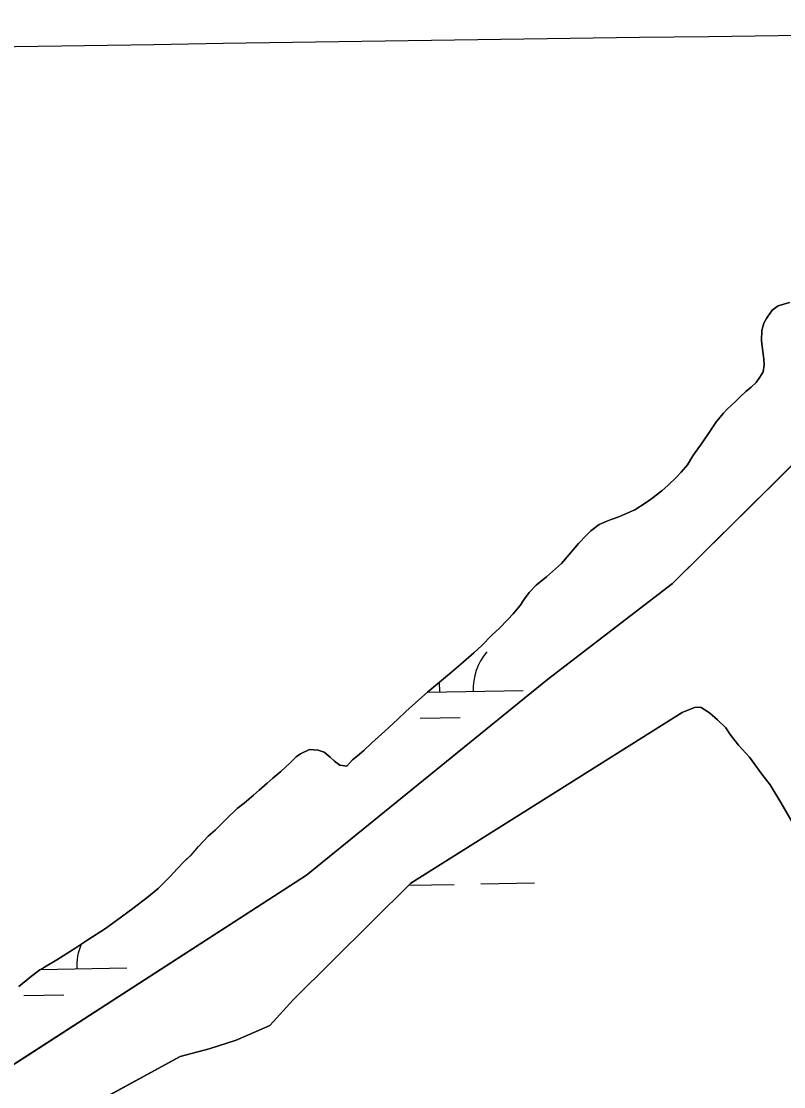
# Model space of a CAD drawing. Extents: x 3925854 to 3964121, y 224593 to 250589.
# Drawn here: x 3960229 to 3960686, y 236030 to 236668 of the extents above; entities that cross this region are included whole.
import ezdxf

# ---------------------------------------------------------------- set-up
doc = ezdxf.new("R2010")
doc.units = 0
for name, color, linetype in [('V-GRID-MAJR', 7, 'Continuous'), ('V-TOPO-SHOR', 7, 'Continuous'), ('V-WETL-SWMP', 7, 'Continuous')]:
    doc.layers.add(name, color=color, linetype=linetype)

msp = doc.modelspace()

# ---------------------------------------------------------------- linework, layer by layer
at = {"layer": 'V-GRID-MAJR'}
msp.add_spline([(3930006.603, 236087.686), (3935327.129, 236182.494), (3940647.643, 236278.076), (3945968.142, 236374.431), (3951288.627, 236471.56), (3956609.098, 236569.464), (3961929.554, 236668.141), (3961929.555, 236668.141)], degree=3, dxfattribs=at)
at = {"layer": 'V-TOPO-SHOR'}
for points in [[(3960689.217, 236499.696), (3960682.315, 236497.677), (3960678.789, 236495.035), (3960675.352, 236490.061), (3960673.806, 236487.281), (3960672.589, 236482.981), (3960672.288, 236476.923), (3960672.716, 236473.421), (3960673.364, 236468.868), (3960673.796, 236465.831)], [(3960673.796, 236465.831), (3960673.988, 236462.216), (3960673.36, 236458.142), (3960671.457, 236454.898), (3960669.206, 236451.777), (3960666.144, 236449.012), (3960663.085, 236446.483), (3960659.431, 236442.911), (3960656.957, 236440.607), (3960651.89, 236435.885), (3960649.648, 236433.345), (3960645.394, 236428.381), (3960642.31, 236423.636), (3960636.739, 236415.655), (3960633.303, 236410.68), (3960631.173, 236407.79), (3960628.08, 236402.461), (3960624.302, 236398.075), (3960621.353, 236394.962), (3960616.519, 236390.237), (3960612.751, 236386.897), (3960606.636, 236382.303), (3960602.642, 236379.55), (3960596.418, 236375.54), (3960590.559, 236372.925), (3960586.926, 236371.217), (3960582.363, 236369.636), (3960579.317, 236368.506), (3960575.217, 236366.687), (3960570.046, 236363.015), (3960567.451, 236360.363), (3960562.731, 236355.288), (3960557.179, 236348.705), (3960552.571, 236343.393), (3960543.504, 236335.453), (3960537.385, 236330.276), (3960533.256, 236325.893), (3960530.059, 236321.615), (3960527.806, 236318.26), (3960523.552, 236313.179), (3960520.482, 236309.716), (3960515.176, 236304.413), (3960510.937, 236300.614), (3960504.803, 236294.272), (3960499.972, 236289.778), (3960492.202, 236282.989), (3960486.67, 236278.273), (3960480.667, 236273.327), (3960472.311, 236266.31), (3960467.13, 236261.588), (3960459.239, 236254.684), (3960454.291, 236249.959), (3960446.634, 236242.934), (3960438.859, 236235.912), (3960434.147, 236231.417), (3960430.381, 236228.195), (3960427.438, 236225.664), (3960424.013, 236221.973), (3960419.823, 236222.485), (3960416.585, 236224.855), (3960413.931, 236227.333), (3960410.353, 236230.405), (3960406.753, 236231.609), (3960401.627, 236231.902), (3960396.12, 236229.399), (3960393.65, 236227.445), (3960389.994, 236223.872), (3960387.168, 236221.338), (3960384.456, 236218.688), (3960379.631, 236214.664), (3960376.334, 236211.786), (3960371.509, 236207.527), (3960367.976, 236204.537), (3960362.444, 236199.818), (3960358.328, 236196.601), (3960351.844, 236190.379), (3960345.01, 236183.694), (3960340.887, 236180.01), (3960335.104, 236173.782), (3960330.616, 236168.703), (3960326.494, 236164.902), (3960322.363, 236160.519), (3960318.232, 236155.901), (3960310.923, 236148.64), (3960305.156, 236143.807), (3960295.866, 236136.686), (3960285.991, 236129.453), (3960279.408, 236124.746), (3960268.841, 236117.988), (3960261.558, 236113.059), (3960250.169, 236105.958), (3960242.774, 236101.496), (3960240.076, 236100.011), (3960235.137, 236096.103), (3960227.489, 236090.01)], [(3959667.148, 235655.881), (3959855.05, 235783.652), (3960138.993, 235988.155), (3960399.784, 236156.705), (3960544.17, 236273.894), (3960619.042, 236331.41), (3960701.974, 236413.379)], [(3960690.46, 236188.74), (3960684.005, 236200.187), (3960677.539, 236210.736), (3960672.524, 236217.076), (3960665.155, 236227.335), (3960658.655, 236234.593), (3960653.637, 236240.934), (3960650.987, 236244.853), (3960645.955, 236249.699), (3960641.214, 236253.945), (3960636.162, 236256.994), (3960634.368, 236257.313), (3960632.27, 236257.037), (3960624.754, 236254.129), (3960462.28, 236151.811), (3960391.757, 236081.974), (3960377.817, 236066.567), (3960369.696, 236063.069), (3960357.664, 236057.816), (3960341.444, 236052.612), (3960324.032, 236048.02), (3960185.806, 235972.662), (3960015.505, 235866.242), (3959827.771, 235726.795)]]:
    msp.add_lwpolyline(points, dxfattribs=at)
at = {"layer": 'V-WETL-SWMP'}
for p, q in [((3960678.789, 236495.036), (3960682.316, 236497.677)), ((3960682.316, 236497.677), (3960689.217, 236499.697)), ((3960673.805, 236487.281), (3960675.352, 236490.061)), ((3960675.352, 236490.061), (3960678.789, 236495.036)), ((3960672.59, 236482.981), (3960673.805, 236487.281)), ((3960672.289, 236476.923), (3960672.59, 236482.981)), ((3960672.716, 236473.421), (3960672.289, 236476.923)), ((3960673.364, 236468.867), (3960672.716, 236473.421)), ((3960673.796, 236465.831), (3960673.364, 236468.867)), ((3960673.988, 236462.215), (3960673.796, 236465.831)), ((3960671.457, 236454.899), (3960673.359, 236458.142)), ((3960673.359, 236458.142), (3960673.988, 236462.215)), ((3960666.145, 236449.013), (3960669.207, 236451.777)), ((3960669.207, 236451.777), (3960671.457, 236454.899)), ((3960659.431, 236442.911), (3960663.085, 236446.483)), ((3960663.085, 236446.483), (3960666.145, 236449.013)), ((3960651.891, 236435.885), (3960656.957, 236440.607)), ((3960656.957, 236440.607), (3960659.431, 236442.911)), ((3960645.394, 236428.38), (3960649.647, 236433.345)), ((3960649.647, 236433.345), (3960651.891, 236435.885)), ((3960642.31, 236423.635), (3960645.394, 236428.38)), ((3960636.74, 236415.654), (3960642.31, 236423.635)), ((3960701.975, 236413.379), (3960619.043, 236331.411)), ((3960633.303, 236410.68), (3960636.74, 236415.654)), ((3960628.081, 236402.462), (3960631.172, 236407.79)), ((3960631.172, 236407.79), (3960633.303, 236410.68)), ((3960624.301, 236398.075), (3960628.081, 236402.462)), ((3960616.519, 236390.236), (3960621.352, 236394.961)), ((3960621.352, 236394.961), (3960624.301, 236398.075)), ((3960612.75, 236386.897), (3960616.519, 236390.236)), ((3960602.642, 236379.551), (3960606.636, 236382.303)), ((3960606.636, 236382.303), (3960612.75, 236386.897)), ((3960590.559, 236372.926), (3960596.418, 236375.541)), ((3960596.418, 236375.541), (3960602.642, 236379.551)), ((3960575.217, 236366.687), (3960579.318, 236368.506)), ((3960579.318, 236368.506), (3960582.362, 236369.637)), ((3960582.362, 236369.637), (3960586.926, 236371.218)), ((3960586.926, 236371.218), (3960590.559, 236372.926)), ((3960567.452, 236360.363), (3960570.046, 236363.015)), ((3960570.046, 236363.015), (3960575.217, 236366.687)), ((3960562.731, 236355.287), (3960567.452, 236360.363)), ((3960557.178, 236348.705), (3960562.731, 236355.287)), ((3960543.505, 236335.452), (3960552.571, 236343.394)), ((3960552.571, 236343.394), (3960557.178, 236348.705)), ((3960533.255, 236325.892), (3960537.385, 236330.276)), ((3960537.385, 236330.276), (3960543.505, 236335.452)), ((3960619.043, 236331.411), (3960544.169, 236273.894)), ((3960530.059, 236321.615), (3960533.255, 236325.892)), ((3960523.552, 236313.178), (3960527.806, 236318.26)), ((3960527.806, 236318.26), (3960530.059, 236321.615)), ((3960520.482, 236309.716), (3960523.552, 236313.178)), ((3960515.176, 236304.413), (3960520.482, 236309.716)), ((3960504.803, 236294.271), (3960510.936, 236300.614)), ((3960510.936, 236300.614), (3960515.176, 236304.413)), ((3960499.972, 236289.779), (3960504.803, 236294.271)), ((3960492.202, 236282.989), (3960499.972, 236289.779)), ((3960486.669, 236278.272), (3960492.202, 236282.989)), ((3960544.169, 236273.894), (3960399.784, 236156.705)), ((3960472.312, 236266.31), (3960480.668, 236273.327)), ((3960480.668, 236273.327), (3960486.669, 236278.272)), ((3960467.129, 236261.588), (3960472.312, 236266.31)), ((3960472.267, 236266.269), (3960529.635, 236267.312)), ((3960479.643, 236266.403), (3960479.535, 236272.375)), ((3960459.24, 236254.683), (3960467.129, 236261.588)), ((3960454.291, 236249.959), (3960459.24, 236254.683)), ((3960462.281, 236151.81), (3960624.755, 236254.129)), ((3960624.755, 236254.129), (3960632.27, 236257.037)), ((3960632.27, 236257.037), (3960634.368, 236257.313)), ((3960634.368, 236257.313), (3960636.161, 236256.994)), ((3960636.161, 236256.994), (3960641.214, 236253.944)), ((3960641.214, 236253.944), (3960645.955, 236249.7)), ((3960446.634, 236242.934), (3960454.291, 236249.959)), ((3960467.926, 236250.756), (3960491.922, 236251.193)), ((3960645.955, 236249.7), (3960650.988, 236244.854)), ((3960438.86, 236235.911), (3960446.634, 236242.934)), ((3960650.988, 236244.854), (3960653.637, 236240.934)), ((3960653.637, 236240.934), (3960658.654, 236234.592)), ((3960434.146, 236231.417), (3960438.86, 236235.911)), ((3960658.654, 236234.592), (3960665.156, 236227.335)), ((3960393.649, 236227.445), (3960396.119, 236229.399)), ((3960396.119, 236229.399), (3960401.627, 236231.901)), ((3960401.627, 236231.901), (3960406.753, 236231.61)), ((3960406.753, 236231.61), (3960410.353, 236230.404)), ((3960410.353, 236230.404), (3960413.932, 236227.332)), ((3960427.437, 236225.664), (3960430.38, 236228.196)), ((3960430.38, 236228.196), (3960434.146, 236231.417)), ((3960387.168, 236221.339), (3960389.995, 236223.872)), ((3960389.995, 236223.872), (3960393.649, 236227.445)), ((3960413.932, 236227.332), (3960416.586, 236224.854)), ((3960416.586, 236224.854), (3960419.823, 236222.486)), ((3960419.823, 236222.486), (3960424.014, 236221.973)), ((3960424.014, 236221.973), (3960427.437, 236225.664)), ((3960665.156, 236227.335), (3960672.523, 236217.076)), ((3960379.632, 236214.663), (3960384.457, 236218.689)), ((3960384.457, 236218.689), (3960387.168, 236221.339)), ((3960672.523, 236217.076), (3960677.539, 236210.735)), ((3960371.508, 236207.527), (3960376.335, 236211.786)), ((3960376.335, 236211.786), (3960379.632, 236214.663)), ((3960677.539, 236210.735), (3960684.005, 236200.186)), ((3960362.444, 236199.818), (3960367.976, 236204.536)), ((3960367.976, 236204.536), (3960371.508, 236207.527)), ((3960351.845, 236190.379), (3960358.328, 236196.601)), ((3960358.328, 236196.601), (3960362.444, 236199.818)), ((3960684.005, 236200.186), (3960690.46, 236188.74)), ((3960345.009, 236183.694), (3960351.845, 236190.379)), ((3960340.887, 236180.01), (3960345.009, 236183.694)), ((3960335.104, 236173.781), (3960340.887, 236180.01)), ((3960330.617, 236168.702), (3960335.104, 236173.781)), ((3960322.364, 236160.518), (3960326.494, 236164.901)), ((3960326.494, 236164.901), (3960330.617, 236168.702)), ((3960318.232, 236155.901), (3960322.364, 236160.518)), ((3960399.784, 236156.705), (3960138.993, 235988.155)), ((3960310.922, 236148.64), (3960318.232, 236155.901)), ((3960391.757, 236081.973), (3960462.281, 236151.81)), ((3960504.33, 236151.401), (3960536.325, 236151.983)), ((3960305.155, 236143.808), (3960310.922, 236148.64)), ((3960461.074, 236150.614), (3960488.333, 236151.11)), ((3960295.865, 236136.686), (3960305.155, 236143.808)), ((3960285.991, 236129.453), (3960295.865, 236136.686)), ((3960279.409, 236124.747), (3960285.991, 236129.453)), ((3960268.841, 236117.988), (3960279.409, 236124.747)), ((3960250.169, 236105.959), (3960261.557, 236113.058)), ((3960261.557, 236113.058), (3960268.841, 236117.988)), ((3960240.076, 236100.011), (3960242.774, 236101.496)), ((3960240.353, 236100.163), (3960292.145, 236101.105)), ((3960242.154, 236100.196), (3960242.136, 236101.145)), ((3960242.774, 236101.496), (3960250.169, 236105.959)), ((3960227.49, 236090.01), (3960235.136, 236096.103)), ((3960235.136, 236096.103), (3960240.076, 236100.011)), ((3960230.436, 236084.549), (3960254.432, 236084.986)), ((3960377.816, 236066.567), (3960391.757, 236081.973)), ((3960357.665, 236057.816), (3960369.696, 236063.068)), ((3960369.696, 236063.068), (3960377.816, 236066.567)), ((3960341.444, 236052.612), (3960357.665, 236057.816)), ((3960324.033, 236048.02), (3960341.444, 236052.612)), ((3960185.807, 235972.662), (3960324.033, 236048.02))]:
    msp.add_line(p, q, dxfattribs=at)
for centre, start in [((3960534.868, 236267.882), 140.269876), ((3960297.379, 236101.675), 157.254167)]:
    msp.add_arc(centre, 35.246, start, 181.813534, dxfattribs=at)

doc.saveas('drawing.dxf')
